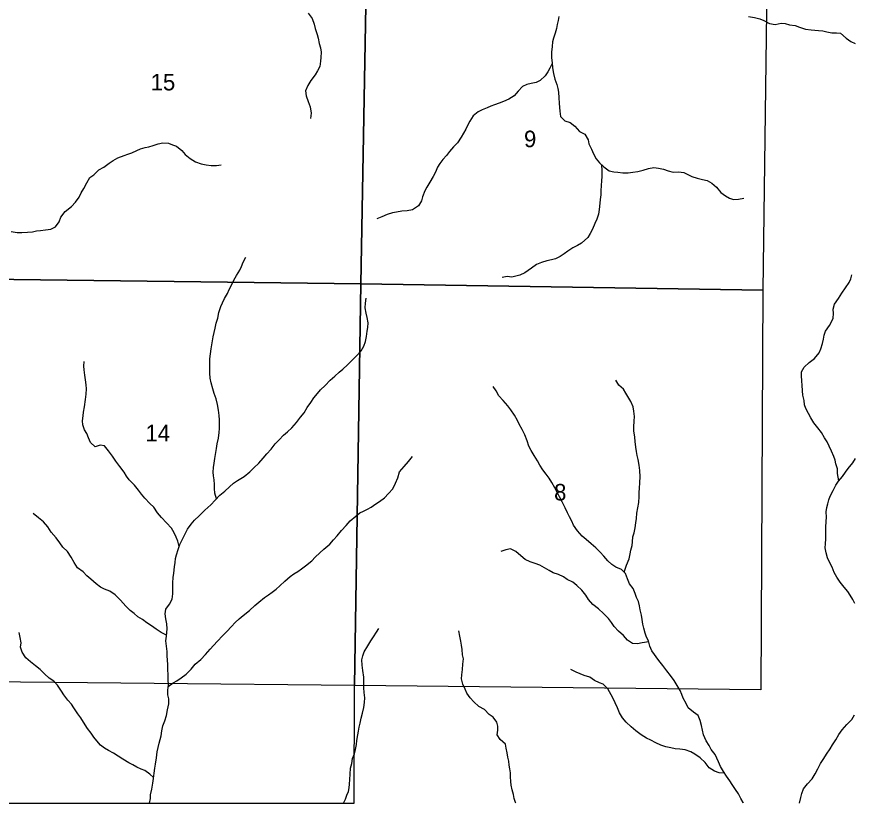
# Model space of a CAD drawing. Extents: x -10 to 158, y 8 to 33.
# Drawn here: x 26.732 to 28.851, y 14.1 to 16.093 of the extents above; entities that cross this region are included whole.
import ezdxf

# ---------------------------------------------------------------- set-up
doc = ezdxf.new("R2010")
doc.units = 0
for name, color, linetype in [('GM_X_Corporation', 7, 'Continuous'), ('GM_X_Minor_River', 7, 'Continuous'), ('GM_X_Section_Text', 7, 'Continuous')]:
    doc.layers.add(name, color=color, linetype=linetype)

msp = doc.modelspace()

# ---------------------------------------------------------------- linework, layer by layer
at = {"layer": 'GM_X_Corporation'}
for points in [[(27.622, 16.4497), (27.6041, 15.416), (26.5887, 15.4288), (26.6025, 16.4586)], [(28.6357, 16.427), (28.6226, 15.3998), (27.6041, 15.416), (27.622, 16.4497)], [(26.5887, 15.4288), (27.6041, 15.416), (27.588, 14.3983), (26.5718, 14.4088)], [(27.6041, 15.416), (28.6226, 15.3998), (28.617, 14.3876), (27.588, 14.3983)], [(26.5712, 14.1), (27.5867, 14.1), (27.588, 14.3983), (26.5718, 14.4088)]]:
    msp.add_lwpolyline(points, close=True, dxfattribs=at)
at = {"layer": 'GM_X_Minor_River'}
for points in [[(27.4706, 16.1014), (27.4801, 16.0878), (27.4858, 16.0741), (27.4881, 16.0628), (27.4927, 16.0476), (27.4954, 16.0381), (27.4985, 16.0252), (27.5012, 16.0142), (27.5031, 16.0028), (27.5027, 15.9895), (27.5016, 15.9797), (27.5001, 15.9667), (27.4941, 15.9557), (27.488, 15.9455), (27.4774, 15.9314), (27.4691, 15.9184), (27.4638, 15.9048), (27.4654, 15.8919), (27.4703, 15.8782), (27.4757, 15.8642), (27.4776, 15.8479), (27.4761, 15.8346)], [(28.1055, 16.0936), (28.1036, 16.0833), (28.1013, 16.0727), (28.0991, 16.0628), (28.0957, 16.0506), (28.0915, 16.0385), (28.0893, 16.0286), (28.0882, 16.0168), (28.0871, 16.0032), (28.0871, 15.9884), (28.0883, 15.9758), (28.0894, 15.9629), (28.0917, 15.9485), (28.0948, 15.9341), (28.1005, 15.9212), (28.1032, 15.911), (28.1044, 15.9015), (28.1052, 15.8871), (28.1059, 15.8738), (28.1067, 15.8628), (28.1075, 15.8533), (28.1098, 15.84), (28.1208, 15.829), (28.1338, 15.8245), (28.1459, 15.8155), (28.1581, 15.8022), (28.171, 15.7954), (28.1794, 15.781), (28.1817, 15.7708), (28.1878, 15.7571), (28.1931, 15.7454), (28.2, 15.7325), (28.2087, 15.7226), (28.2194, 15.7121), (28.2331, 15.7022), (28.2444, 15.6996), (28.2547, 15.6989), (28.2676, 15.6974), (28.2809, 15.6971), (28.2926, 15.6986), (28.3059, 15.7006), (28.3188, 15.704), (28.3325, 15.7082), (28.3457, 15.7106), (28.3579, 15.7087), (28.3708, 15.7061), (28.3826, 15.7019), (28.3947, 15.6989), (28.4088, 15.6998), (28.4217, 15.6983), (28.4323, 15.6926), (28.4425, 15.6877), (28.4562, 15.6836), (28.4695, 15.6802), (28.4813, 15.678), (28.4931, 15.6712), (28.5052, 15.6606), (28.5155, 15.6477), (28.5273, 15.6386), (28.5379, 15.633), (28.5482, 15.6292), (28.5603, 15.6304), (28.574, 15.6327)], [(28.5855, 16.0936), (28.6007, 16.0906), (28.6143, 16.0872), (28.625, 16.0831), (28.639, 16.0751), (28.6538, 16.0733), (28.6686, 16.076), (28.6789, 16.0756), (28.6899, 16.0723), (28.7043, 16.07), (28.7153, 16.0663), (28.7301, 16.0614), (28.7445, 16.0592), (28.7635, 16.0577), (28.7738, 16.0566), (28.784, 16.0547), (28.7969, 16.0521), (28.8087, 16.0521), (28.8193, 16.0507), (28.8334, 16.0382), (28.8455, 16.0295), (28.8565, 16.0246)], [(28.0885, 15.9737), (28.0826, 15.9625), (28.0773, 15.9526), (28.0705, 15.9428), (28.0584, 15.9313), (28.0481, 15.9256), (28.0356, 15.9237), (28.0246, 15.921), (28.0129, 15.916), (28.0023, 15.9038), (27.9924, 15.892), (27.9788, 15.884), (27.9652, 15.8775), (27.9538, 15.8733), (27.9424, 15.8695), (27.9329, 15.866), (27.9235, 15.8614), (27.9109, 15.8565), (27.9011, 15.8515), (27.8886, 15.8416), (27.8795, 15.8283), (27.8742, 15.8172), (27.8693, 15.8077), (27.8636, 15.7978), (27.8576, 15.7872), (27.8485, 15.7735), (27.8387, 15.7632), (27.8284, 15.7514), (27.8205, 15.7408), (27.8114, 15.7309), (27.8035, 15.7206), (27.7978, 15.7111), (27.7929, 15.6989), (27.7869, 15.6875), (27.7789, 15.6731), (27.7706, 15.6609), (27.7657, 15.6514), (27.76, 15.6366), (27.7574, 15.6263), (27.7494, 15.6134), (27.7347, 15.6031), (27.7214, 15.6008), (27.7074, 15.6), (27.6941, 15.5976), (27.6842, 15.5961), (27.6702, 15.5919), (27.6565, 15.5854), (27.644, 15.5808)], [(26.9884, 15.7351), (27.0039, 15.7412), (27.0134, 15.7447), (27.0232, 15.7481), (27.0358, 15.7535), (27.0456, 15.7577), (27.057, 15.7615), (27.0665, 15.7634), (27.0778, 15.7665), (27.0904, 15.7703), (27.1021, 15.773), (27.1162, 15.7723), (27.1264, 15.7682), (27.1363, 15.7648), (27.15, 15.7538), (27.1587, 15.7432), (27.1709, 15.7338), (27.1849, 15.7247), (27.1994, 15.7198), (27.2115, 15.7172), (27.2244, 15.7157), (27.2381, 15.7158), (27.2495, 15.7177)], [(26.7175, 15.5486), (26.7326, 15.546), (26.7448, 15.5456), (26.7592, 15.5464), (26.7721, 15.548), (26.782, 15.5503), (26.7918, 15.5511), (26.8051, 15.5527), (26.818, 15.5546), (26.8301, 15.56), (26.8392, 15.5733), (26.8437, 15.5851), (26.8547, 15.5988), (26.8706, 15.6121), (26.8808, 15.6224), (26.8899, 15.6357), (26.8952, 15.6467), (26.902, 15.6577), (26.9092, 15.6718), (26.9171, 15.6855), (26.927, 15.692), (26.9402, 15.7046), (26.9527, 15.7114), (26.966, 15.7217), (26.9759, 15.7286), (26.9884, 15.7351)], [(28.2131, 15.7183), (28.2141, 15.7022), (28.2141, 15.6889), (28.2134, 15.6764), (28.2126, 15.6657), (28.2119, 15.6509), (28.2116, 15.6414), (28.2104, 15.6297), (28.2093, 15.6202), (28.2075, 15.6046), (28.206, 15.5928), (28.2015, 15.5795), (28.1965, 15.5689), (28.1909, 15.5544), (28.1845, 15.5438), (28.1792, 15.5335), (28.1629, 15.519), (28.153, 15.5133), (28.1405, 15.5068), (28.128, 15.4984), (28.1185, 15.4923), (28.1091, 15.4851), (28.0969, 15.4794), (28.0867, 15.477), (28.0746, 15.4744), (28.0617, 15.4698), (28.0488, 15.4648), (28.0359, 15.456), (28.0189, 15.4442), (28.0063, 15.4381), (27.9965, 15.435), (27.9866, 15.4331), (27.9745, 15.4342), (27.9616, 15.4322)], [(27.2378, 14.8713), (27.2335, 14.8852), (27.2331, 14.8977), (27.2327, 14.9076), (27.2323, 14.9194), (27.23, 14.9292), (27.2292, 14.9387), (27.2307, 14.9509), (27.2325, 14.9615), (27.234, 14.9733), (27.2355, 14.9839), (27.2382, 14.9987), (27.24, 15.0109), (27.243, 15.0249), (27.2445, 15.039), (27.2453, 15.0492), (27.2456, 15.0599), (27.2452, 15.0712), (27.2448, 15.0823), (27.2433, 15.0959), (27.2406, 15.1103), (27.2371, 15.1244), (27.2325, 15.1384), (27.2283, 15.1501), (27.2245, 15.1653), (27.2222, 15.1771), (27.2214, 15.19), (27.221, 15.2002), (27.221, 15.2162), (27.2213, 15.2257), (27.2228, 15.2382), (27.2243, 15.2511), (27.2262, 15.2617), (27.2292, 15.2815), (27.2322, 15.2925), (27.2348, 15.3039), (27.2375, 15.3164), (27.2412, 15.3293), (27.2442, 15.343), (27.2491, 15.3582), (27.2533, 15.3677), (27.2586, 15.3788), (27.2658, 15.3917), (27.2703, 15.4019), (27.2767, 15.4141), (27.2816, 15.4251), (27.2884, 15.4373), (27.2967, 15.4502), (27.3016, 15.4601), (27.3054, 15.4704), (27.3122, 15.4833)], [(28.8151, 14.9172), (28.8115, 14.9358), (28.8111, 14.9476), (28.8073, 14.9597), (28.8057, 14.9692), (28.8019, 14.9787), (28.7958, 14.9916), (28.7901, 15.0048), (28.7851, 15.0158), (28.7787, 15.0257), (28.7707, 15.0389), (28.7619, 15.051), (28.7517, 15.0639), (28.7437, 15.0764), (28.7379, 15.0874), (28.7315, 15.0999), (28.728, 15.1098), (28.7265, 15.12), (28.7238, 15.134), (28.7226, 15.1447), (28.7218, 15.1591), (28.7214, 15.1697), (28.7199, 15.1838), (28.7203, 15.1932), (28.7271, 15.205), (28.7396, 15.2165), (28.7532, 15.2271), (28.7645, 15.2408), (28.7695, 15.2515), (28.7736, 15.2644), (28.7759, 15.2758), (28.7773, 15.2857), (28.7807, 15.2963), (28.7913, 15.31), (28.7962, 15.3195), (28.8, 15.329), (28.8011, 15.3404), (28.8007, 15.3514), (28.8041, 15.3643), (28.8143, 15.3788), (28.8226, 15.3921), (28.8313, 15.4062), (28.8408, 15.4191), (28.845, 15.429), (28.848, 15.4385)], [(27.4289, 15.0513), (27.4403, 15.0647), (27.4512, 15.0784), (27.4599, 15.089), (27.4675, 15.1023), (27.4773, 15.1156), (27.4849, 15.1271), (27.494, 15.1381), (27.5019, 15.1476), (27.5133, 15.1583), (27.5258, 15.172), (27.5375, 15.1819), (27.5485, 15.1925), (27.5584, 15.1994), (27.5701, 15.2105), (27.5822, 15.2238), (27.5928, 15.2337), (27.6045, 15.2462), (27.611, 15.258), (27.6155, 15.2702), (27.6181, 15.2827), (27.6196, 15.2956), (27.6211, 15.3055), (27.6222, 15.3173), (27.6195, 15.3309), (27.6169, 15.3412), (27.6149, 15.3548), (27.6153, 15.3666), (27.6172, 15.3799)], [(27.1436, 14.7501), (27.14, 14.7642), (27.1362, 14.7741), (27.1309, 14.7847), (27.1236, 14.7968), (27.0985, 14.824), (27.0886, 14.8362), (27.0791, 14.8502), (27.0688, 14.8593), (27.0563, 14.8733), (27.0483, 14.8831), (27.0403, 14.8933), (27.03, 14.9058), (27.0171, 14.9191), (27.0103, 14.9289), (27.0038, 14.9384), (26.9935, 14.9535), (26.9832, 14.9664), (26.9741, 14.9793), (26.9642, 14.9925), (26.9539, 15.0054), (26.9429, 15.0069), (26.9308, 15.0031), (26.919, 15.0136), (26.9137, 15.0261), (26.9091, 15.0364), (26.9034, 15.0459), (26.8995, 15.0587), (26.8984, 15.069), (26.8999, 15.0815), (26.901, 15.091), (26.9032, 15.1043), (26.9062, 15.1233), (26.9081, 15.1366), (26.9085, 15.1499), (26.9077, 15.1597), (26.9057, 15.1726), (26.9046, 15.1848), (26.903, 15.1977), (26.9015, 15.2072), (26.903, 15.2189)], [(28.035, 14.9937), (28.0297, 15.0047), (28.0247, 15.0179), (28.019, 15.0331), (28.0121, 15.0471), (28.0049, 15.0604), (28.0003, 15.0699), (27.9927, 15.0835), (27.9839, 15.0968), (27.9763, 15.107), (27.9642, 15.1202), (27.9535, 15.1323), (27.9463, 15.1445), (27.9387, 15.1558)], [(28.2705, 14.6857), (28.2766, 14.7033), (28.2834, 14.7193), (28.286, 14.7318), (28.2875, 14.7413), (28.2909, 14.7527), (28.2917, 14.7622), (28.2924, 14.7751), (28.2962, 14.785), (28.2984, 14.7979), (28.3007, 14.8104), (28.3018, 14.8214), (28.3033, 14.8351), (28.3078, 14.8617), (28.3092, 14.8769), (28.3088, 14.8883), (28.3096, 14.8978), (28.3107, 14.9126), (28.311, 14.9274), (28.3106, 14.9429), (28.3087, 14.9562), (28.306, 14.971), (28.3041, 14.9813), (28.3025, 14.9911), (28.3002, 15.0025), (28.2987, 15.0162), (28.2979, 15.0275), (28.2956, 15.0435), (28.2956, 15.0533), (28.2959, 15.0678), (28.2967, 15.0795), (28.2955, 15.0936), (28.2939, 15.1046), (28.2875, 15.1178), (28.2749, 15.1387), (28.2688, 15.1489), (28.257, 15.1595), (28.2498, 15.1716)], [(27.0681, 14.1), (27.0705, 14.1122), (27.0712, 14.1217), (27.0742, 14.1354), (27.0765, 14.1506), (27.0783, 14.1627), (27.0802, 14.176), (27.0817, 14.1889), (27.0836, 14.1988), (27.0862, 14.2148), (27.0877, 14.23), (27.0899, 14.2414), (27.0929, 14.252), (27.0975, 14.271), (27.0997, 14.2835), (27.1023, 14.2961), (27.1072, 14.309), (27.111, 14.3223), (27.1136, 14.3371), (27.117, 14.3523), (27.117, 14.3648), (27.1151, 14.3743), (27.115, 14.3868), (27.1161, 14.3997), (27.1154, 14.413), (27.1153, 14.4252), (27.1149, 14.4388), (27.1145, 14.4506), (27.1137, 14.4635), (27.113, 14.473), (27.1129, 14.4847), (27.1098, 14.5113), (27.1113, 14.5231), (27.1121, 14.5326), (27.1128, 14.5421), (27.112, 14.5542), (27.1097, 14.5675), (27.1082, 14.5796), (27.11, 14.5914), (27.1187, 14.6043), (27.1255, 14.6173), (27.1274, 14.6309), (27.1273, 14.6583), (27.1281, 14.6723), (27.1296, 14.6833), (27.1318, 14.6989), (27.1329, 14.7103), (27.1344, 14.7198), (27.1367, 14.7297), (27.1412, 14.743), (27.1453, 14.7555), (27.1499, 14.7661), (27.1571, 14.7794), (27.1642, 14.7943), (27.1737, 14.8072), (27.1824, 14.8175), (27.1945, 14.8285), (27.2081, 14.8422), (27.2237, 14.856), (27.2346, 14.8678), (27.2464, 14.8807), (27.2589, 14.891), (27.271, 14.902), (27.2812, 14.9112), (27.2911, 14.9177), (27.3078, 14.9276), (27.3221, 14.9398), (27.3324, 14.9497), (27.3456, 14.9615), (27.3566, 14.974), (27.3653, 14.9851), (27.3767, 14.9969), (27.3865, 15.0102), (27.3967, 15.0205), (27.4077, 15.0323), (27.4179, 15.0411), (27.4289, 15.0513)], [(28.5736, 14.1), (28.5724, 14.1022), (28.5667, 14.1125), (28.5602, 14.1238), (28.5533, 14.1348), (28.5442, 14.1473), (28.5389, 14.1572), (28.5301, 14.1689), (28.5229, 14.1803), (28.5153, 14.1932), (28.5095, 14.2049), (28.5057, 14.2144), (28.5015, 14.2239), (28.4913, 14.2364), (28.4863, 14.2462), (28.4787, 14.2583), (28.4722, 14.2731), (28.4695, 14.2849), (28.4665, 14.2974), (28.4638, 14.3095), (28.4581, 14.3224), (28.4463, 14.3311), (28.4334, 14.3417), (28.4276, 14.3531), (28.42, 14.3659), (28.417, 14.3758), (28.4124, 14.3853), (28.4048, 14.3982), (28.3972, 14.4114), (28.388, 14.4239), (28.3789, 14.4357), (28.369, 14.4489), (28.3587, 14.4618), (28.3412, 14.486), (28.3359, 14.4981), (28.3324, 14.5114), (28.3271, 14.5209), (28.3237, 14.5311), (28.3206, 14.544), (28.3179, 14.5539), (28.3168, 14.5653), (28.3148, 14.5767), (28.3114, 14.5903), (28.3095, 14.5998), (28.3068, 14.6112), (28.3022, 14.6214), (28.2988, 14.6313), (28.2938, 14.6438), (28.2843, 14.6563), (28.279, 14.6688), (28.274, 14.6824), (28.2641, 14.6919), (28.2497, 14.6983), (28.2394, 14.7051), (28.2292, 14.7142), (28.2193, 14.7259), (28.2098, 14.7361), (28.1991, 14.7467), (28.1873, 14.7569), (28.1748, 14.7679), (28.1645, 14.777), (28.1527, 14.7902), (28.1428, 14.8046), (28.1379, 14.8145), (28.1325, 14.8258), (28.1272, 14.8361), (28.1211, 14.8482), (28.1139, 14.8634), (28.107, 14.8766), (28.1017, 14.8861), (28.0952, 14.899), (28.0872, 14.9126), (28.0807, 14.9236), (28.0731, 14.9338), (28.0651, 14.9448), (28.0571, 14.9565), (28.051, 14.9679), (28.0426, 14.9812), (28.035, 14.9937)], [(27.1158, 14.3959), (27.1279, 14.4047), (27.1374, 14.4104), (27.1487, 14.4181), (27.1612, 14.4272), (27.1734, 14.4401), (27.1843, 14.4523), (27.1987, 14.4645), (27.2101, 14.4771), (27.2222, 14.49), (27.2305, 14.4999), (27.2404, 14.5106), (27.2536, 14.5239), (27.2642, 14.535), (27.2756, 14.5479), (27.2854, 14.5582), (27.2956, 14.5673), (27.3059, 14.5753), (27.3214, 14.5887), (27.3354, 14.6009), (27.3453, 14.6092), (27.3596, 14.621), (27.3695, 14.6279), (27.379, 14.6348), (27.3888, 14.6424), (27.3987, 14.6512), (27.4108, 14.6626), (27.4244, 14.6744), (27.4339, 14.6816), (27.4441, 14.6874), (27.4536, 14.6942), (27.4638, 14.7015), (27.4797, 14.7141), (27.4884, 14.7236), (27.4998, 14.7342), (27.51, 14.7434), (27.5248, 14.7567), (27.5346, 14.7674), (27.5433, 14.7776), (27.5551, 14.7913), (27.5664, 14.8035), (27.5766, 14.8153), (27.5907, 14.8275), (27.6009, 14.8355), (27.6107, 14.8401), (27.6202, 14.8447), (27.6301, 14.85), (27.6418, 14.8584), (27.6513, 14.8642), (27.6638, 14.8737), (27.674, 14.8851), (27.6846, 14.8969), (27.6918, 14.9106), (27.6971, 14.9243), (27.7016, 14.9399), (27.7137, 14.9532), (27.7247, 14.9657), (27.7349, 14.9783)], [(28.8551, 14.6061), (28.8502, 14.6163), (28.8433, 14.6269), (28.8376, 14.6364), (28.8281, 14.6478), (28.8178, 14.6599), (28.8094, 14.6731), (28.803, 14.6845), (28.7976, 14.6981), (28.7908, 14.7106), (28.7862, 14.7216), (28.7827, 14.7345), (28.7804, 14.7471), (28.7808, 14.7569), (28.7815, 14.7698), (28.7815, 14.7854), (28.7818, 14.7998), (28.7826, 14.8135), (28.7833, 14.8245), (28.7829, 14.8385), (28.784, 14.8496), (28.787, 14.859), (28.7893, 14.8685), (28.793, 14.8784), (28.8006, 14.8921), (28.807, 14.9062), (28.8142, 14.9161), (28.8237, 14.9279), (28.832, 14.9385), (28.8384, 14.948), (28.8498, 14.9621), (28.857, 14.9731)], [(27.1116, 14.5261), (27.098, 14.5325), (27.0851, 14.5412), (27.0737, 14.5491), (27.0612, 14.5575), (27.0505, 14.5654), (27.0391, 14.5726), (27.0292, 14.5805), (27.019, 14.5884), (27.0083, 14.5994), (26.995, 14.6146), (26.9809, 14.6282), (26.9676, 14.6376), (26.9543, 14.6425), (26.9445, 14.6474), (26.9331, 14.6557), (26.9194, 14.6675), (26.9095, 14.6762), (26.9004, 14.686), (26.8859, 14.6962), (26.8775, 14.7098), (26.8699, 14.7235), (26.8608, 14.7375), (26.849, 14.7488), (26.841, 14.7598), (26.8319, 14.7727), (26.8193, 14.7871), (26.8109, 14.8), (26.7999, 14.8128), (26.7874, 14.8234), (26.7737, 14.8344)], [(28.3331, 14.5087), (28.3165, 14.5068), (28.3044, 14.5037), (28.2918, 14.5045), (28.2789, 14.5128), (28.269, 14.5249), (28.2561, 14.5359), (28.2455, 14.5476), (28.2386, 14.5578), (28.231, 14.568), (28.2184, 14.5809), (28.2059, 14.5922), (28.1915, 14.6036), (28.1808, 14.6165), (28.1736, 14.6274), (28.1637, 14.6399), (28.1507, 14.6513), (28.1405, 14.6604), (28.1268, 14.6672), (28.1169, 14.6736), (28.1044, 14.6796), (28.0911, 14.6841), (28.0812, 14.6894), (28.0694, 14.6966), (28.0569, 14.703), (28.0451, 14.7075), (28.033, 14.712), (28.0204, 14.7173), (28.0087, 14.7271), (27.9961, 14.7381), (27.9832, 14.7445), (27.9714, 14.7422), (27.9586, 14.738)], [(27.5599, 14.1), (27.5645, 14.11), (27.5683, 14.1203), (27.5721, 14.1298), (27.574, 14.1393), (27.5751, 14.1488), (27.5758, 14.1605), (27.5769, 14.1735), (27.5776, 14.1886), (27.581, 14.2004), (27.5825, 14.213), (27.5878, 14.2251), (27.5901, 14.2361), (27.5927, 14.2487), (27.5938, 14.2589), (27.5957, 14.273), (27.5976, 14.2828), (27.5998, 14.2927), (27.6017, 14.303), (27.6043, 14.3159), (27.6077, 14.3284), (27.6115, 14.3425), (27.6133, 14.3554), (27.6137, 14.3675), (27.6125, 14.3804), (27.6114, 14.3926), (27.6117, 14.4047), (27.6109, 14.4195), (27.609, 14.4362), (27.6074, 14.4499), (27.6066, 14.4636), (27.6085, 14.4738), (27.6119, 14.4833), (27.6217, 14.4985), (27.6289, 14.5111), (27.6357, 14.5213), (27.6437, 14.5331), (27.649, 14.5426)], [(27.0787, 14.1655), (27.0688, 14.1737), (27.0567, 14.1832), (27.0468, 14.1862), (27.0358, 14.1915), (27.0263, 14.1971), (27.016, 14.2028), (27.0004, 14.2118), (26.9887, 14.219), (26.9773, 14.2266), (26.9647, 14.2337), (26.9545, 14.2398), (26.9438, 14.247), (26.9351, 14.2579), (26.9271, 14.2678), (26.9202, 14.278), (26.9115, 14.2894), (26.9012, 14.3053), (26.894, 14.3163), (26.8867, 14.3265), (26.8765, 14.3416), (26.8704, 14.3511), (26.8616, 14.361), (26.851, 14.3746), (26.8449, 14.3844), (26.835, 14.3996), (26.8255, 14.409), (26.8141, 14.4166), (26.8019, 14.4276), (26.7909, 14.4393), (26.7795, 14.4484), (26.7665, 14.4582), (26.7548, 14.4684), (26.7456, 14.4824), (26.7418, 14.4953), (26.7429, 14.5063), (26.7402, 14.5196), (26.7383, 14.5325)], [(27.9962, 14.1), (27.9956, 14.1019), (27.9918, 14.1125), (27.9906, 14.122), (27.9872, 14.1342), (27.9845, 14.1459), (27.9837, 14.1554), (27.983, 14.1668), (27.9829, 14.1774), (27.981, 14.1873), (27.9791, 14.1968), (27.9787, 14.207), (27.9764, 14.2169), (27.9745, 14.2275), (27.9722, 14.24), (27.9699, 14.2495), (27.9569, 14.2612), (27.9489, 14.273), (27.9504, 14.2855), (27.9512, 14.2954), (27.9481, 14.3056), (27.939, 14.3181), (27.9291, 14.3245), (27.9166, 14.3374), (27.9029, 14.3449), (27.8896, 14.3567), (27.8804, 14.3669), (27.8724, 14.379), (27.8679, 14.3892), (27.8621, 14.4017), (27.8591, 14.415), (27.8598, 14.4256), (27.8609, 14.4386), (27.8624, 14.4526), (27.8635, 14.4655), (27.8616, 14.4761), (27.8601, 14.4894), (27.8585, 14.5008), (27.857, 14.511), (27.8547, 14.5236), (27.852, 14.5368)], [(28.5254, 14.1763), (28.5119, 14.1772), (28.4994, 14.1817), (28.4864, 14.19), (28.4762, 14.2037), (28.4632, 14.2154), (28.4499, 14.2241), (28.4401, 14.2305), (28.4256, 14.235), (28.412, 14.2372), (28.4002, 14.2383), (28.3892, 14.2406), (28.3767, 14.2432), (28.3641, 14.2473), (28.3512, 14.2534), (28.3383, 14.2598), (28.3277, 14.2647), (28.314, 14.2734), (28.3007, 14.2836), (28.2885, 14.2938), (28.2763, 14.3051), (28.2668, 14.3165), (28.2592, 14.3294), (28.2543, 14.3415), (28.2478, 14.3544), (28.2432, 14.365), (28.2375, 14.3745), (28.2295, 14.3896), (28.2177, 14.4014), (28.2082, 14.4051), (28.196, 14.4112), (28.1835, 14.4191), (28.1691, 14.424), (28.1592, 14.4277), (28.1493, 14.4323), (28.136, 14.4387)], [(28.7147, 14.1), (28.7147, 14.1), (28.7188, 14.1149), (28.7211, 14.1244), (28.7248, 14.1369), (28.7351, 14.1495), (28.7468, 14.1616), (28.7551, 14.1749), (28.7615, 14.1875), (28.7687, 14.2008), (28.7767, 14.213), (28.7839, 14.2244), (28.7929, 14.2377), (28.799, 14.248), (28.8069, 14.2609), (28.8145, 14.2738), (28.8232, 14.286), (28.8349, 14.2993), (28.8474, 14.3123), (28.8542, 14.3244)]]:
    msp.add_lwpolyline(points, dxfattribs=at)

# ---------------------------------------------------------------- texts
at = {"layer": 'GM_X_Section_Text'}
for s, height, p in [('15', 0.04186, (27.0712, 15.9059)), ('9', 0.0419, (28.0171, 15.7621)), ('14', 0.04186, (27.0579, 15.017)), ('8', 0.0419, (28.0933, 14.8671))]:
    msp.add_text(s, height=height, rotation=0, dxfattribs=at).set_placement(p)

doc.saveas('drawing.dxf')
